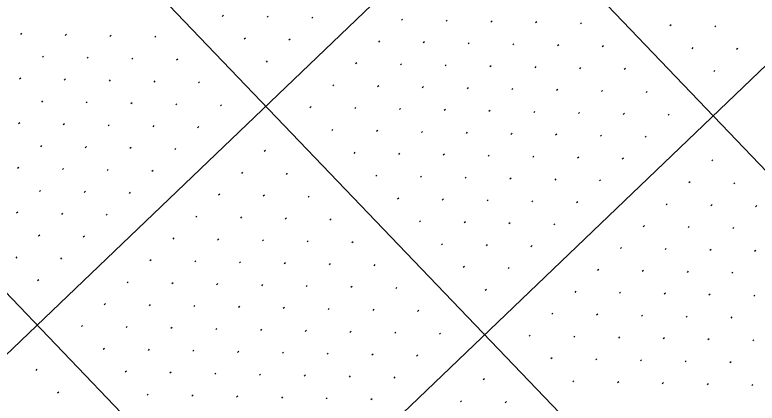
# Model space of a CAD drawing. Extents: x 2148987 to 2151117, y 142806 to 144993.
# Drawn here: x 2149753 to 2149870.3, y 143772.1 to 143833.4 of the extents above; entities that cross this region are included whole.
import ezdxf

# ---------------------------------------------------------------- set-up
doc = ezdxf.new("R2010")
doc.units = 0
doc.layers.add('PR_PIER_PH3', color=7, linetype='Continuous')
doc.layers.add('SHT_Profile_Grid_Minor', color=7, linetype='Continuous')

msp = doc.modelspace()

# ---------------------------------------------------------------- linework, layer by layer
at = {"layer": 'PR_PIER_PH3'}
for p, q in [((2150469.54, 144467.67), (2149332.4, 143377.92)), ((2150504.13, 144431.57), (2149367, 143341.82)), ((2149586.61, 144106.3), (2149932.56, 143745.3)), ((2149550.51, 144071.7), (2149896.46, 143710.71)), ((2149514.41, 144037.11), (2149860.36, 143676.11))]:
    msp.add_line(p, q, dxfattribs=at)
at = {"layer": 'SHT_Profile_Grid_Minor'}
for p, q in [((2149785.99, 143833.38), (2149785.81, 143833.21)), ((2149793.06, 143833.23), (2149792.88, 143833.06)), ((2149800.13, 143833.08), (2149799.95, 143832.91)), ((2149814.27, 143832.78), (2149814.09, 143832.61)), ((2149821.34, 143832.63), (2149821.16, 143832.46)), ((2149828.41, 143832.48), (2149828.23, 143832.31)), ((2149835.48, 143832.33), (2149835.3, 143832.16)), ((2149842.55, 143832.18), (2149842.37, 143832.01)), ((2149856.69, 143831.88), (2149856.51, 143831.71)), ((2149863.76, 143831.73), (2149863.58, 143831.56)), ((2149754.11, 143830.53), (2149753.93, 143830.35)), ((2149761.18, 143830.38), (2149760.99, 143830.2)), ((2149768.24, 143830.23), (2149768.06, 143830.05)), ((2149775.31, 143830.07), (2149775.13, 143829.9)), ((2149789.45, 143829.77), (2149789.27, 143829.6)), ((2149796.52, 143829.62), (2149796.34, 143829.45)), ((2149810.66, 143829.32), (2149810.48, 143829.15)), ((2149817.73, 143829.17), (2149817.55, 143829)), ((2149824.8, 143829.02), (2149824.62, 143828.85)), ((2149831.87, 143828.87), (2149831.69, 143828.7)), ((2149838.94, 143828.72), (2149838.76, 143828.55)), ((2149846.01, 143828.57), (2149845.83, 143828.4)), ((2149860.15, 143828.27), (2149859.97, 143828.1)), ((2149867.22, 143828.12), (2149867.04, 143827.95)), ((2149757.57, 143826.92), (2149757.38, 143826.74)), ((2149764.63, 143826.77), (2149764.45, 143826.59)), ((2149771.7, 143826.62), (2149771.52, 143826.44)), ((2149778.77, 143826.46), (2149778.59, 143826.29)), ((2149792.91, 143826.16), (2149792.73, 143825.99)), ((2149807.05, 143825.86), (2149806.87, 143825.69)), ((2149814.12, 143825.71), (2149813.94, 143825.54)), ((2149821.19, 143825.56), (2149821.01, 143825.39)), ((2149828.26, 143825.41), (2149828.08, 143825.24)), ((2149835.33, 143825.26), (2149835.15, 143825.09)), ((2149842.4, 143825.11), (2149842.22, 143824.94)), ((2149849.47, 143824.96), (2149849.29, 143824.79)), ((2149863.61, 143824.66), (2149863.43, 143824.49)), ((2149753.96, 143823.46), (2149753.77, 143823.28)), ((2149761.02, 143823.31), (2149760.84, 143823.13)), ((2149768.09, 143823.16), (2149767.91, 143822.98)), ((2149775.16, 143823.01), (2149774.98, 143822.83)), ((2149782.23, 143822.85), (2149782.05, 143822.68)), ((2149803.44, 143822.4), (2149803.26, 143822.23)), ((2149810.51, 143822.25), (2149810.33, 143822.08)), ((2149817.58, 143822.1), (2149817.4, 143821.93)), ((2149824.65, 143821.95), (2149824.47, 143821.78)), ((2149831.72, 143821.8), (2149831.54, 143821.63)), ((2149838.79, 143821.65), (2149838.61, 143821.48)), ((2149845.86, 143821.5), (2149845.68, 143821.33)), ((2149852.93, 143821.35), (2149852.75, 143821.18)), ((2149757.41, 143819.85), (2149757.23, 143819.67)), ((2149764.48, 143819.7), (2149764.3, 143819.52)), ((2149771.55, 143819.55), (2149771.37, 143819.37)), ((2149778.62, 143819.4), (2149778.44, 143819.22)), ((2149785.69, 143819.24), (2149785.51, 143819.07)), ((2149799.83, 143818.94), (2149799.65, 143818.77)), ((2149806.9, 143818.79), (2149806.72, 143818.62)), ((2149813.97, 143818.64), (2149813.79, 143818.47)), ((2149821.04, 143818.49), (2149820.86, 143818.32)), ((2149828.11, 143818.34), (2149827.93, 143818.17)), ((2149835.18, 143818.19), (2149835, 143818.02)), ((2149842.25, 143818.04), (2149842.07, 143817.87)), ((2149849.32, 143817.89), (2149849.14, 143817.72)), ((2149856.39, 143817.74), (2149856.21, 143817.57)), ((2149753.8, 143816.39), (2149753.62, 143816.21)), ((2149760.87, 143816.24), (2149760.69, 143816.06)), ((2149767.94, 143816.09), (2149767.76, 143815.91)), ((2149775.01, 143815.94), (2149774.83, 143815.76)), ((2149782.08, 143815.79), (2149781.9, 143815.61)), ((2149803.29, 143815.33), (2149803.11, 143815.16)), ((2149810.36, 143815.18), (2149810.18, 143815.01)), ((2149817.43, 143815.03), (2149817.25, 143814.86)), ((2149824.5, 143814.88), (2149824.32, 143814.71)), ((2149831.57, 143814.73), (2149831.39, 143814.56)), ((2149838.64, 143814.58), (2149838.46, 143814.41)), ((2149845.71, 143814.43), (2149845.53, 143814.26)), ((2149852.78, 143814.28), (2149852.6, 143814.11)), ((2149757.26, 143812.78), (2149757.08, 143812.6)), ((2149764.33, 143812.63), (2149764.15, 143812.45)), ((2149771.4, 143812.48), (2149771.22, 143812.3)), ((2149778.47, 143812.33), (2149778.29, 143812.15)), ((2149792.61, 143812.02), (2149792.43, 143811.85)), ((2149806.75, 143811.72), (2149806.57, 143811.55)), ((2149813.82, 143811.57), (2149813.64, 143811.4)), ((2149820.89, 143811.42), (2149820.71, 143811.25)), ((2149827.96, 143811.27), (2149827.78, 143811.1)), ((2149835.03, 143811.12), (2149834.85, 143810.95)), ((2149842.1, 143810.97), (2149841.92, 143810.8)), ((2149849.17, 143810.82), (2149848.99, 143810.65)), ((2149863.31, 143810.52), (2149863.13, 143810.35)), ((2149753.65, 143809.32), (2149753.47, 143809.14)), ((2149760.72, 143809.17), (2149760.54, 143808.99)), ((2149767.79, 143809.02), (2149767.61, 143808.84)), ((2149774.86, 143808.87), (2149774.68, 143808.69)), ((2149789, 143808.57), (2149788.82, 143808.39)), ((2149796.07, 143808.42), (2149795.89, 143808.24)), ((2149810.21, 143808.11), (2149810.03, 143807.94)), ((2149817.28, 143807.96), (2149817.1, 143807.79)), ((2149824.35, 143807.81), (2149824.17, 143807.64)), ((2149831.42, 143807.66), (2149831.24, 143807.49)), ((2149838.49, 143807.51), (2149838.31, 143807.34)), ((2149845.56, 143807.36), (2149845.38, 143807.19)), ((2149859.7, 143807.06), (2149859.52, 143806.89)), ((2149866.77, 143806.91), (2149866.59, 143806.74)), ((2149757.11, 143805.71), (2149756.93, 143805.53)), ((2149764.18, 143805.56), (2149764, 143805.38)), ((2149771.25, 143805.41), (2149771.07, 143805.23)), ((2149785.39, 143805.11), (2149785.21, 143804.93)), ((2149792.46, 143804.96), (2149792.28, 143804.78)), ((2149799.53, 143804.81), (2149799.35, 143804.63)), ((2149813.67, 143804.5), (2149813.49, 143804.33)), ((2149820.74, 143804.35), (2149820.56, 143804.18)), ((2149827.81, 143804.2), (2149827.63, 143804.03)), ((2149834.88, 143804.05), (2149834.7, 143803.88)), ((2149841.95, 143803.9), (2149841.77, 143803.73)), ((2149856.09, 143803.6), (2149855.91, 143803.43)), ((2149863.16, 143803.45), (2149862.98, 143803.28)), ((2149870.23, 143803.3), (2149870.04, 143803.13)), ((2149753.5, 143802.25), (2149753.32, 143802.08)), ((2149760.57, 143802.1), (2149760.39, 143801.92)), ((2149767.64, 143801.95), (2149767.46, 143801.77)), ((2149781.78, 143801.65), (2149781.6, 143801.47)), ((2149788.85, 143801.5), (2149788.67, 143801.32)), ((2149795.92, 143801.35), (2149795.74, 143801.17)), ((2149802.99, 143801.2), (2149802.81, 143801.02)), ((2149817.13, 143800.89), (2149816.95, 143800.72)), ((2149824.2, 143800.74), (2149824.02, 143800.57)), ((2149831.27, 143800.59), (2149831.09, 143800.42)), ((2149838.34, 143800.44), (2149838.16, 143800.27)), ((2149852.48, 143800.14), (2149852.3, 143799.97)), ((2149859.55, 143799.99), (2149859.37, 143799.82)), ((2149866.62, 143799.84), (2149866.44, 143799.67)), ((2149756.96, 143798.64), (2149756.78, 143798.47)), ((2149764.03, 143798.49), (2149763.85, 143798.31)), ((2149778.17, 143798.19), (2149777.99, 143798.01)), ((2149785.24, 143798.04), (2149785.06, 143797.86)), ((2149792.31, 143797.89), (2149792.13, 143797.71)), ((2149799.38, 143797.74), (2149799.2, 143797.56)), ((2149806.45, 143797.59), (2149806.27, 143797.41)), ((2149820.59, 143797.28), (2149820.41, 143797.11)), ((2149827.66, 143797.13), (2149827.48, 143796.96)), ((2149834.73, 143796.98), (2149834.55, 143796.81)), ((2149848.87, 143796.68), (2149848.69, 143796.51)), ((2149855.94, 143796.53), (2149855.76, 143796.36)), ((2149863.01, 143796.38), (2149862.83, 143796.21)), ((2149753.35, 143795.18), (2149753.17, 143795.01)), ((2149870.08, 143796.23), (2149869.89, 143796.06)), ((2149760.42, 143795.03), (2149760.24, 143794.86)), ((2149774.56, 143794.73), (2149774.38, 143794.55)), ((2149781.63, 143794.58), (2149781.45, 143794.4)), ((2149788.7, 143794.43), (2149788.52, 143794.25)), ((2149795.77, 143794.28), (2149795.59, 143794.1)), ((2149802.84, 143794.13), (2149802.66, 143793.95)), ((2149809.91, 143793.98), (2149809.73, 143793.8)), ((2149824.05, 143793.67), (2149823.87, 143793.5)), ((2149831.12, 143793.52), (2149830.94, 143793.35)), ((2149845.26, 143793.22), (2149845.08, 143793.05)), ((2149852.33, 143793.07), (2149852.15, 143792.9)), ((2149859.4, 143792.92), (2149859.22, 143792.75)), ((2149866.47, 143792.77), (2149866.28, 143792.6)), ((2149756.81, 143791.57), (2149756.63, 143791.4)), ((2149770.95, 143791.27), (2149770.77, 143791.09)), ((2149778.02, 143791.12), (2149777.84, 143790.94)), ((2149785.09, 143790.97), (2149784.91, 143790.79)), ((2149792.16, 143790.82), (2149791.98, 143790.64)), ((2149799.23, 143790.67), (2149799.05, 143790.49)), ((2149806.3, 143790.52), (2149806.12, 143790.34)), ((2149813.37, 143790.37), (2149813.19, 143790.19)), ((2149827.51, 143790.06), (2149827.33, 143789.89)), ((2149841.65, 143789.76), (2149841.47, 143789.59)), ((2149848.72, 143789.61), (2149848.54, 143789.44)), ((2149855.79, 143789.46), (2149855.61, 143789.29)), ((2149862.86, 143789.31), (2149862.67, 143789.14)), ((2149869.92, 143789.16), (2149869.74, 143788.99)), ((2149767.34, 143787.81), (2149767.16, 143787.64)), ((2149774.41, 143787.66), (2149774.23, 143787.48)), ((2149781.48, 143787.51), (2149781.3, 143787.33)), ((2149788.55, 143787.36), (2149788.37, 143787.18)), ((2149795.62, 143787.21), (2149795.44, 143787.03)), ((2149802.69, 143787.06), (2149802.51, 143786.88)), ((2149809.76, 143786.91), (2149809.58, 143786.73)), ((2149816.83, 143786.76), (2149816.65, 143786.58)), ((2149838.04, 143786.3), (2149837.86, 143786.13)), ((2149845.11, 143786.15), (2149844.93, 143785.98)), ((2149852.18, 143786), (2149852, 143785.83)), ((2149859.25, 143785.85), (2149859.06, 143785.68)), ((2149866.31, 143785.7), (2149866.13, 143785.53)), ((2149763.73, 143784.35), (2149763.55, 143784.18)), ((2149770.8, 143784.2), (2149770.62, 143784.03)), ((2149777.87, 143784.05), (2149777.69, 143783.88)), ((2149784.94, 143783.9), (2149784.76, 143783.72)), ((2149792.01, 143783.75), (2149791.83, 143783.57)), ((2149799.08, 143783.6), (2149798.9, 143783.42)), ((2149806.15, 143783.45), (2149805.97, 143783.27)), ((2149813.22, 143783.3), (2149813.04, 143783.12)), ((2149820.29, 143783.15), (2149820.11, 143782.97)), ((2149834.43, 143782.84), (2149834.25, 143782.67)), ((2149841.5, 143782.69), (2149841.32, 143782.52)), ((2149848.57, 143782.54), (2149848.39, 143782.37)), ((2149855.64, 143782.39), (2149855.45, 143782.22)), ((2149862.7, 143782.24), (2149862.52, 143782.07)), ((2149869.77, 143782.09), (2149869.59, 143781.92)), ((2149767.19, 143780.74), (2149767.01, 143780.57)), ((2149774.26, 143780.59), (2149774.08, 143780.42)), ((2149781.33, 143780.44), (2149781.15, 143780.27)), ((2149788.4, 143780.29), (2149788.22, 143780.11)), ((2149795.47, 143780.14), (2149795.29, 143779.96)), ((2149802.54, 143779.99), (2149802.36, 143779.81)), ((2149809.61, 143779.84), (2149809.43, 143779.66)), ((2149816.68, 143779.69), (2149816.5, 143779.51)), ((2149837.89, 143779.23), (2149837.71, 143779.06)), ((2149844.96, 143779.08), (2149844.78, 143778.91)), ((2149852.03, 143778.93), (2149851.84, 143778.76)), ((2149859.09, 143778.78), (2149858.91, 143778.61)), ((2149866.16, 143778.63), (2149865.98, 143778.46)), ((2149756.51, 143777.43), (2149756.33, 143777.26)), ((2149770.65, 143777.13), (2149770.47, 143776.96)), ((2149777.72, 143776.98), (2149777.54, 143776.81)), ((2149784.79, 143776.83), (2149784.61, 143776.66)), ((2149791.86, 143776.68), (2149791.68, 143776.5)), ((2149798.93, 143776.53), (2149798.75, 143776.35)), ((2149806, 143776.38), (2149805.82, 143776.2)), ((2149813.07, 143776.23), (2149812.89, 143776.05)), ((2149827.21, 143775.93), (2149827.03, 143775.75)), ((2149841.35, 143775.62), (2149841.17, 143775.45)), ((2149848.42, 143775.47), (2149848.23, 143775.3)), ((2149855.48, 143775.32), (2149855.3, 143775.15)), ((2149862.55, 143775.17), (2149862.37, 143775)), ((2149869.62, 143775.02), (2149869.44, 143774.85)), ((2149759.97, 143773.82), (2149759.79, 143773.65)), ((2149774.11, 143773.52), (2149773.93, 143773.35)), ((2149781.18, 143773.37), (2149781, 143773.2)), ((2149788.25, 143773.22), (2149788.07, 143773.05)), ((2149795.32, 143773.07), (2149795.14, 143772.89)), ((2149802.39, 143772.92), (2149802.21, 143772.74)), ((2149809.46, 143772.77), (2149809.28, 143772.59)), ((2149823.6, 143772.47), (2149823.42, 143772.29)), ((2149830.67, 143772.32), (2149830.49, 143772.14))]:
    msp.add_line(p, q, dxfattribs=at)

doc.saveas('drawing.dxf')
